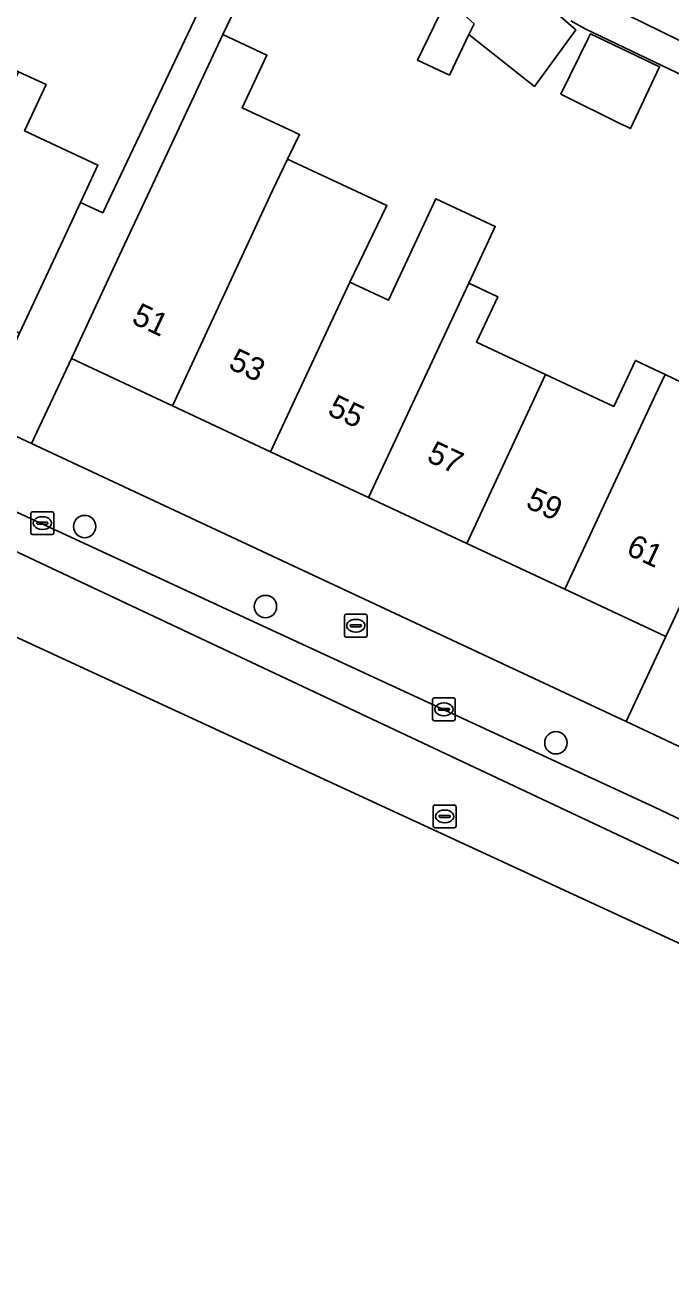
# Model space of a CAD drawing. Extents: x 159817 to 160765, y 380688 to 381638.
# Drawn here: x 159972.4 to 160000.7, y 381179.6 to 381234.9 of the extents above; entities that cross this region are included whole.
import ezdxf

# ---------------------------------------------------------------- set-up
doc = ezdxf.new("R2010")
doc.units = 0
for name, color, linetype in [('IMGEO_Boom', 7, 'Continuous'), ('IMGEO_Brandkraan', 7, 'Continuous'), ('IMGEO_Erf', 7, 'Continuous'), ('IMGEO_Kolk', 7, 'Continuous'), ('IMGEO_Pand', 7, 'Continuous'), ('IMGEO_Pand_nummerreeks', 7, 'Continuous'), ('IMGEO_Parkeervlak_open', 7, 'Continuous'), ('IMGEO_Rijbaan_lokaal_open', 7, 'Continuous'), ('IMGEO_Rioolput', 7, 'Continuous'), ('IMGEO_Voetpad_open', 7, 'Continuous')]:
    doc.layers.add(name, color=color, linetype=linetype)

msp = doc.modelspace()

# ---------------------------------------------------------------- linework, layer by layer
at = {"layer": 'IMGEO_Boom'}
for centre in [(159975.016, 381212.922), (159982.94, 381209.415), (159995.674, 381203.443)]:
    msp.add_circle(centre, 0.489, dxfattribs=at)
at = {"layer": 'IMGEO_Brandkraan'}
for p, q in [((159986.401, 381208.148), (159986.401, 381209)), ((159986.476, 381209.074), (159987.328, 381209.074)), ((159986.889, 381208.854), (159986.914, 381208.854)), ((159987.402, 381209), (159987.402, 381208.148)), ((159986.66, 381208.568), (159986.66, 381208.58)), ((159987.098, 381208.531), (159986.7, 381208.531)), ((159986.703, 381208.617), (159987.101, 381208.617)), ((159986.912, 381208.294), (159986.887, 381208.294)), ((159987.144, 381208.58), (159987.144, 381208.568)), ((159987.328, 381208.074), (159986.476, 381208.074))]:
    msp.add_line(p, q, dxfattribs=at)
for points in [[(159986.401, 381208.148), (159986.401, 381209)], [(159986.476, 381209.074), (159987.328, 381209.074)], [(159987.402, 381209), (159987.402, 381208.148)], [(159987.328, 381208.074), (159986.476, 381208.074)]]:
    msp.add_lwpolyline(points, dxfattribs=at)
for centre, radius, start, end in [((159986.478, 381208.998), 0.0765, 91.552, 178.448), ((159986.478, 381208.998), 0.0765, 91.552, 178.448), ((159987.326, 381208.998), 0.0765, 1.552, 88.448), ((159987.326, 381208.998), 0.0765, 1.552, 88.448), ((159986.7, 381208.577), 0.0403, 85.8775, 175.7526), ((159986.697, 381208.567), 0.0366, 178.938, 274.7102), ((159987.101, 381208.574), 0.043, 264.8664, 352.4533), ((159987.105, 381208.579), 0.0386, 1.7309, 96.639), ((159986.478, 381208.15), 0.0765, 181.552, 268.448), ((159986.478, 381208.15), 0.0765, 181.552, 268.448), ((159987.326, 381208.15), 0.0765, 271.552, 358.448), ((159987.326, 381208.15), 0.0765, 271.552, 358.448)]:
    msp.add_arc(centre, radius, start, end, dxfattribs=at)
for centre, major_axis, ratio, start_param, end_param in [((159986.888, 381208.574), (-0.387, 0.002), 0.722429, 4.712389, 7.853982), ((159986.913, 381208.574), (-0.39, 0.002), 0.717154, 1.570796, 4.712389)]:
    msp.add_ellipse(centre, major_axis=major_axis, ratio=ratio, start_param=start_param, end_param=end_param, dxfattribs=at)
at = {"layer": 'IMGEO_Erf'}
for points in [[(159968.275, 381235.806), (159966.904, 381232.871), (159969.855, 381231.493), (159970.782, 381233.477), (159972.12, 381232.852), (159973.324, 381232.289), (159972.379, 381230.265), (159975.598, 381228.761), (159974.836, 381227.13), (159975.807, 381226.677), (159976.579, 381228.3), (159983.895, 381243.689)], [(159985.049, 381242.746), (159981.069, 381234.492), (159983.005, 381233.587), (159981.926, 381231.277), (159984.162, 381230.233), (159984.393, 381230.125), (159984.439, 381230.103), (159983.913, 381229.023), (159988.256, 381226.993), (159986.645, 381223.63), (159988.336, 381222.84), (159990.413, 381227.288), (159993.012, 381226.075), (159991.851, 381223.589), (159993.121, 381222.995), (159992.188, 381220.998), (159995.219, 381219.582), (159998.214, 381218.183), (159999.158, 381220.203), (160000, 381219.805), (160000.46, 381219.588), (160001.567, 381219.065)], [(159996.228, 381234.969), (159996.549, 381234.686), (159994.735, 381232.2), (159991.858, 381234.479), (159991.006, 381232.71), (159989.603, 381233.366), (159990.799, 381235.835)], [(159998.145, 381235.668), (160005.246, 381232.194)], [(160010, 381228.493), (159996.961, 381234.733), (159996.334, 381235.089)]]:
    msp.add_lwpolyline(points, dxfattribs=at)
for points in [[(159997.087, 381234.313), (159997.187, 381234.517), (160000.217, 381233.075), (159998.947, 381230.361), (159998.742, 381230.462), (159998.542, 381230.562), (159995.893, 381231.873)], [(159987.463, 381214.192), (159983.165, 381216.201), (159978.864, 381218.211), (159974.43, 381220.283), (159972.688, 381216.555), (159998.756, 381204.372), (160000.5, 381208.099), (160000, 381208.333), (159996.063, 381210.173), (159991.764, 381212.182)]]:
    msp.add_lwpolyline(points, close=True, dxfattribs=at)
at = {"layer": 'IMGEO_Kolk'}
for p, q in [((159972.656, 381212.645), (159972.656, 381213.497)), ((159972.731, 381213.571), (159973.583, 381213.571)), ((159973.144, 381213.351), (159973.169, 381213.351)), ((159973.657, 381213.497), (159973.657, 381212.645)), ((159972.915, 381213.065), (159972.915, 381213.077)), ((159973.353, 381213.028), (159972.955, 381213.028)), ((159972.958, 381213.114), (159973.356, 381213.114)), ((159973.167, 381212.791), (159973.142, 381212.791)), ((159973.399, 381213.077), (159973.399, 381213.065)), ((159973.583, 381212.571), (159972.731, 381212.571)), ((159990.263, 381204.484), (159990.263, 381205.336)), ((159990.338, 381205.41), (159991.19, 381205.41)), ((159990.522, 381204.904), (159990.522, 381204.916)), ((159990.565, 381204.953), (159990.963, 381204.953)), ((159990.751, 381205.19), (159990.776, 381205.19)), ((159991.006, 381204.916), (159991.006, 381204.904)), ((159991.264, 381205.336), (159991.264, 381204.484)), ((159991.19, 381204.41), (159990.338, 381204.41)), ((159990.96, 381204.867), (159990.562, 381204.867)), ((159990.774, 381204.63), (159990.749, 381204.63))]:
    msp.add_line(p, q, dxfattribs=at)
for points in [[(159972.656, 381212.645), (159972.656, 381213.497)], [(159972.731, 381213.571), (159973.583, 381213.571)], [(159973.657, 381213.497), (159973.657, 381212.645)], [(159973.583, 381212.571), (159972.731, 381212.571)], [(159990.263, 381204.484), (159990.263, 381205.336)], [(159990.338, 381205.41), (159991.19, 381205.41)], [(159991.264, 381205.336), (159991.264, 381204.484)], [(159991.19, 381204.41), (159990.338, 381204.41)]]:
    msp.add_lwpolyline(points, dxfattribs=at)
for centre, radius, start, end in [((159972.733, 381213.495), 0.0765, 91.552, 178.448), ((159972.733, 381213.495), 0.0765, 91.552, 178.448), ((159973.581, 381213.495), 0.0765, 1.552, 88.448), ((159973.581, 381213.495), 0.0765, 1.552, 88.448), ((159972.733, 381212.647), 0.0765, 181.552, 268.448), ((159972.733, 381212.647), 0.0765, 181.552, 268.448), ((159972.955, 381213.074), 0.0403, 85.8775, 175.7526), ((159972.952, 381213.064), 0.0366, 178.938, 274.7102), ((159973.356, 381213.071), 0.043, 264.8664, 352.4533), ((159973.36, 381213.076), 0.0386, 1.7309, 96.639), ((159973.581, 381212.647), 0.0765, 271.552, 358.448), ((159973.581, 381212.647), 0.0765, 271.552, 358.448), ((159990.34, 381205.334), 0.0765, 91.552, 178.448), ((159990.34, 381205.334), 0.0765, 91.552, 178.448), ((159990.562, 381204.913), 0.0403, 85.8775, 175.7526), ((159990.559, 381204.903), 0.0366, 178.938, 274.7102), ((159990.963, 381204.91), 0.043, 264.8664, 352.4533), ((159990.967, 381204.915), 0.0386, 1.7309, 96.639), ((159991.188, 381205.334), 0.0765, 1.552, 88.448), ((159991.188, 381205.334), 0.0765, 1.552, 88.448), ((159990.34, 381204.486), 0.0765, 181.552, 268.448), ((159990.34, 381204.486), 0.0765, 181.552, 268.448), ((159991.188, 381204.486), 0.0765, 271.552, 358.448), ((159991.188, 381204.486), 0.0765, 271.552, 358.448)]:
    msp.add_arc(centre, radius, start, end, dxfattribs=at)
for centre, major_axis, ratio, start_param, end_param in [((159973.143, 381213.071), (-0.387, 0.002), 0.722429, 4.712389, 7.853982), ((159973.168, 381213.071), (-0.39, 0.002), 0.717154, 1.570796, 4.712389), ((159990.75, 381204.91), (-0.387, 0.002), 0.722429, 4.712389, 7.853982), ((159990.775, 381204.91), (-0.39, 0.002), 0.717154, 1.570796, 4.712389)]:
    msp.add_ellipse(centre, major_axis=major_axis, ratio=ratio, start_param=start_param, end_param=end_param, dxfattribs=at)
at = {"layer": 'IMGEO_Pand'}
for points in [[(159990.66, 381239.544), (159988.822, 381237.39), (159990.799, 381235.835), (159989.603, 381233.366), (159991.006, 381232.71), (159991.858, 381234.479), (159992.09, 381234.96), (159991.673, 381235.328), (159991.951, 381235.643), (159993.486, 381237.386), (159990.891, 381239.672), (159990.834, 381239.748)], [(159996.228, 381234.969), (159994.853, 381236.181), (159993.919, 381237.004), (159993.688, 381237.208), (159993.486, 381237.386), (159991.951, 381235.643), (159991.673, 381235.328), (159992.09, 381234.96), (159991.858, 381234.479), (159994.735, 381232.2), (159996.549, 381234.686)], [(159983.246, 381227.654), (159983.913, 381229.023), (159984.439, 381230.103), (159984.393, 381230.125), (159984.162, 381230.233), (159981.926, 381231.277), (159983.005, 381233.587), (159981.069, 381234.492), (159977.886, 381227.679), (159976.547, 381224.813), (159974.43, 381220.283), (159978.864, 381218.211)], [(159997.087, 381234.313), (159995.893, 381231.873), (159998.542, 381230.562), (159998.742, 381230.462), (159998.947, 381230.361), (160000.217, 381233.075), (159997.187, 381234.517)], [(159975.598, 381228.761), (159972.379, 381230.265), (159973.324, 381232.289), (159972.12, 381232.852), (159967.733, 381223.464), (159972.157, 381221.397), (159974.274, 381225.927), (159974.836, 381227.13)], [(159978.864, 381218.211), (159983.165, 381216.201), (159986.645, 381223.63), (159988.256, 381226.993), (159983.913, 381229.023), (159983.246, 381227.654)], [(159986.645, 381223.63), (159983.165, 381216.201), (159987.463, 381214.192), (159991.851, 381223.589), (159993.012, 381226.075), (159990.413, 381227.288), (159988.336, 381222.84)], [(159995.219, 381219.582), (159992.188, 381220.998), (159993.121, 381222.995), (159991.851, 381223.589), (159987.463, 381214.192), (159991.764, 381212.182)], [(160000.46, 381219.588), (160000, 381219.805), (159999.158, 381220.203), (159998.214, 381218.183), (159995.219, 381219.582), (159991.764, 381212.182), (159996.063, 381210.173), (160000.001, 381218.606)], [(160003.927, 381215.454), (160004.88, 381217.5), (160005.148, 381218.075), (160001.835, 381219.64), (160001.567, 381219.065), (160000.46, 381219.588), (160000.001, 381218.606), (159996.063, 381210.173), (160000, 381208.333), (160000.5, 381208.099), (160002.612, 381212.632)]]:
    msp.add_lwpolyline(points, close=True, dxfattribs=at)
at = {"layer": 'IMGEO_Parkeervlak_open'}
for points in [[(159946.039, 381224.044), (160027.136, 381185.888), (160028.867, 381185.073), (160034.817, 381182.274)], [(160033.209, 381184.876), (160033.004, 381184.977), (160031.446, 381185.682), (160029.441, 381186.629), (160000, 381200.627), (159958.569, 381219.768)]]:
    msp.add_lwpolyline(points, dxfattribs=at)
at = {"layer": 'IMGEO_Rijbaan_lokaal_open'}
for points in [[(159932.129, 381228.694), (159929.706, 381229.282), (159929.416, 381229.352), (159920.733, 381230.853), (159920.531, 381230.844), (159920.986, 381227.331), (159935.277, 381225.033), (159945.455, 381220.334), (160033.598, 381179.646)], [(160033.598, 381179.646), (160034.817, 381182.274), (160028.867, 381185.073), (160027.136, 381185.888), (159946.039, 381224.044), (159940.67, 381226.048), (159936.62, 381227.432)]]:
    msp.add_lwpolyline(points, dxfattribs=at)
at = {"layer": 'IMGEO_Rioolput'}
for p, q in [((159990.297, 381199.791), (159990.297, 381200.643)), ((159990.372, 381200.717), (159991.224, 381200.717)), ((159990.785, 381200.497), (159990.81, 381200.497)), ((159991.298, 381200.643), (159991.298, 381199.791)), ((159990.556, 381200.211), (159990.556, 381200.223)), ((159990.994, 381200.174), (159990.596, 381200.174)), ((159990.599, 381200.26), (159990.997, 381200.26)), ((159990.808, 381199.937), (159990.783, 381199.937)), ((159991.04, 381200.223), (159991.04, 381200.211)), ((159991.224, 381199.717), (159990.372, 381199.717))]:
    msp.add_line(p, q, dxfattribs=at)
for points in [[(159990.297, 381199.791), (159990.297, 381200.643)], [(159990.372, 381200.717), (159991.224, 381200.717)], [(159991.298, 381200.643), (159991.298, 381199.791)], [(159991.224, 381199.717), (159990.372, 381199.717)]]:
    msp.add_lwpolyline(points, dxfattribs=at)
for centre, radius, start, end in [((159990.374, 381200.641), 0.0765, 91.552, 178.448), ((159990.374, 381200.641), 0.0765, 91.552, 178.448), ((159991.222, 381200.641), 0.0765, 1.552, 88.448), ((159991.222, 381200.641), 0.0765, 1.552, 88.448), ((159990.596, 381200.22), 0.0403, 85.8775, 175.7526), ((159990.593, 381200.21), 0.0366, 178.938, 274.7102), ((159990.997, 381200.217), 0.043, 264.8664, 352.4533), ((159991.001, 381200.222), 0.0386, 1.7309, 96.639), ((159990.374, 381199.793), 0.0765, 181.552, 268.448), ((159990.374, 381199.793), 0.0765, 181.552, 268.448), ((159991.222, 381199.793), 0.0765, 271.552, 358.448), ((159991.222, 381199.793), 0.0765, 271.552, 358.448)]:
    msp.add_arc(centre, radius, start, end, dxfattribs=at)
for centre, major_axis, ratio, start_param, end_param in [((159990.784, 381200.217), (-0.387, 0.002), 0.722429, 4.712389, 7.853982), ((159990.809, 381200.217), (-0.39, 0.002), 0.717154, 1.570796, 4.712389)]:
    msp.add_ellipse(centre, major_axis=major_axis, ratio=ratio, start_param=start_param, end_param=end_param, dxfattribs=at)
at = {"layer": 'IMGEO_Voetpad_open'}
for points in [[(160027.551, 381191.007), (160022.818, 381193.132), (160019.928, 381194.478), (160018.569, 381195.113), (160001.047, 381203.302), (160000, 381203.791), (159998.756, 381204.372), (159972.688, 381216.555), (159970.395, 381217.626), (159953.122, 381225.698), (159949.541, 381227.371), (159946.01, 381228.96), (159945.955, 381228.985), (159944.822, 381230.532), (159944.819, 381230.536), (159939.817, 381237.365), (159937.076, 381241.217), (159931.92, 381248.398), (159932.15, 381249.827), (159927.383, 381246.311)], [(160038.313, 381237.347), (160036.165, 381232.742), (160031.482, 381222.705), (160031.622, 381222.639), (160030.493, 381220.254), (160030.367, 381220.314), (160030.267, 381220.1), (160024.825, 381222.563), (160024.964, 381222.87), (160021.612, 381224.456), (160018.358, 381225.996), (160018.273, 381225.821), (160016.244, 381226.813), (160016.317, 381226.962), (160012.903, 381228.577), (160009.692, 381230.096), (160008.629, 381230.599), (160007.908, 381230.94), (160005.573, 381232.045), (160005.246, 381232.194), (159998.145, 381235.668)], [(159996.334, 381235.089), (159996.961, 381234.733), (160010, 381228.493)], [(159949.126, 381224.219), (159958.569, 381219.768), (160000, 381200.627), (160029.441, 381186.629), (160031.446, 381185.682), (160033.004, 381184.977), (160033.209, 381184.876)], [(160002.612, 381212.632), (160000.5, 381208.099), (159998.756, 381204.372), (160000, 381203.791), (160001.047, 381203.302)]]:
    msp.add_lwpolyline(points, dxfattribs=at)
msp.add_lwpolyline([(159987.406, 381244.517), (159986.538, 381245.675), (159983.895, 381243.689), (159976.579, 381228.3), (159975.807, 381226.677), (159974.836, 381227.13), (159974.274, 381225.927), (159972.157, 381221.397), (159970.395, 381217.626), (159972.688, 381216.555), (159974.43, 381220.283), (159976.547, 381224.813), (159977.886, 381227.679), (159981.069, 381234.492), (159985.049, 381242.746)], close=True, dxfattribs=at)

# ---------------------------------------------------------------- texts
at = {"layer": 'IMGEO_Pand_nummerreeks'}
for s, rotation, p in [('51', 334.9503, (159977.022, 381221.853)), ('53', 334.9506, (159981.266, 381219.87)), ('55', 334.9506, (159985.611, 381217.84)), ('57', 334.9506, (159989.956, 381215.809)), ('59', 334.9506, (159994.301, 381213.778)), ('61', 334.9446, (159998.703, 381211.722))]:
    msp.add_text(s, height=1, rotation=rotation, dxfattribs=at).set_placement(p)

doc.saveas('drawing.dxf')
